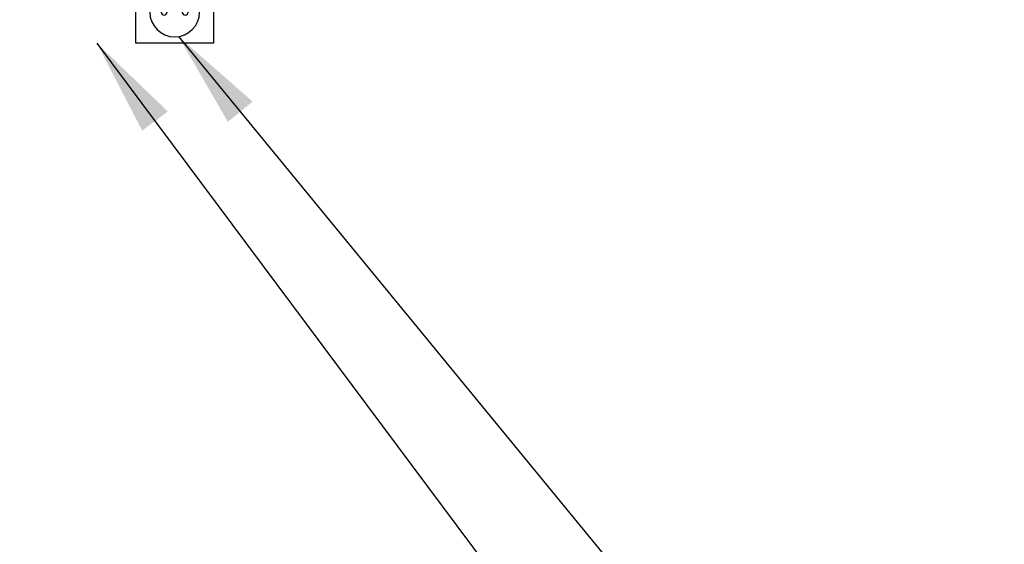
# Model space of a CAD drawing. Header units: millimetres. Extents: x 40090 to 187415, y -53271 to 40260.
# Tile 295 of 406: x 142654 to 143666, y 13480 to 14020. Entities that reach past the tile are written whole.
import ezdxf

# ---------------------------------------------------------------- set-up
doc = ezdxf.new("R2010")
doc.units = ezdxf.units.MM
for name, color, linetype in [('AVM_nárokLAN', 30, 'Continuous'), ('AVM_nároky_silnoproudu', 170, 'Continuous'), ('AVM_sp_230VAC', 170, 'Continuous')]:
    doc.layers.add(name, color=color, linetype=linetype)
doc.styles.add('AVM', font='arial.ttf')
doc.dimstyles.new('AVM-1_50', dxfattribs={"dimscale": 40, "dimtxt": 2.5, "dimasz": 2.5, "dimexe": 1.25, "dimexo": 0.625, "dimtad": 1, "dimdec": 0, "dimrnd": 1, "dimtxsty": 'AVM', "dimcen": 2.5, "dimclrd": 256, "dimclre": 256, "dimclrt": 256, "dimadec": 0, "dimazin": 0, "dimtfac": 1, "dimtdec": 0, "dimtmove": 0, "dimatfit": 3, "dimfxl": 0, "dimarcsym": 0})

# ---------------------------------------------------------------- blocks, each defined once
blk = doc.blocks.new('Dvouzásuvka230V')
blk.add_lwpolyline([(0, 0), (80, 0), (80, 115), (0, 115)], close=True)
for centre, radius in [((40, 83.1), 25.6), ((40, 95.7), 3.1), ((29.2, 83.1), 3.1), ((50.8, 83.1), 3.1), ((40, 31.9), 25.6), ((40, 44.6), 3.1), ((29.2, 31.9), 3.1), ((50.8, 31.9), 3.1)]:
    blk.add_circle(centre, radius)

msp = doc.modelspace()

# ---------------------------------------------------------------- block references
at = {"layer": 'AVM_nároky_silnoproudu', "xscale": -1}
msp.add_blockref('Dvouzásuvka230V', (142853.5, 13995.6), dxfattribs=at)

# ---------------------------------------------------------------- leaders
at = {"layer": 'AVM_nárokLAN', "annotation_type": 0, "has_hookline": 1, "hookline_direction": 0, "text_width": 5076.4}
msp.add_leader([(142733.5, 13995.6), (145928.5, 9706.9), (146028.5, 9706.9)], dimstyle='AVM-1_50', override={"dimgap": 0.625, "dimtad": 0}, dxfattribs=at)
at = {"layer": 'AVM_sp_230VAC', "annotation_type": 0, "has_hookline": 1, "hookline_direction": 0}
for points, text_width in [([(136317.8, 21428.9), (138801.1, 7355.8), (138901.1, 7355.8)], 4020.5), ([(138090.1, 19236), (140699.9, 11086.4), (140799.9, 11086.4)], 3632.3), ([(138090.1, 14949.6), (139688.7, 8001.5), (139788.7, 8001.5)], 3632.3), ([(142817.4, 14002.3), (145535.2, 10690.5), (145635.2, 10690.5)], 3709.3)]:
    msp.add_leader(points, dimstyle='AVM-1_50', override={"dimgap": 0.625, "dimtad": 0}, dxfattribs=dict(at, text_width=text_width))

doc.saveas('drawing.dxf')
